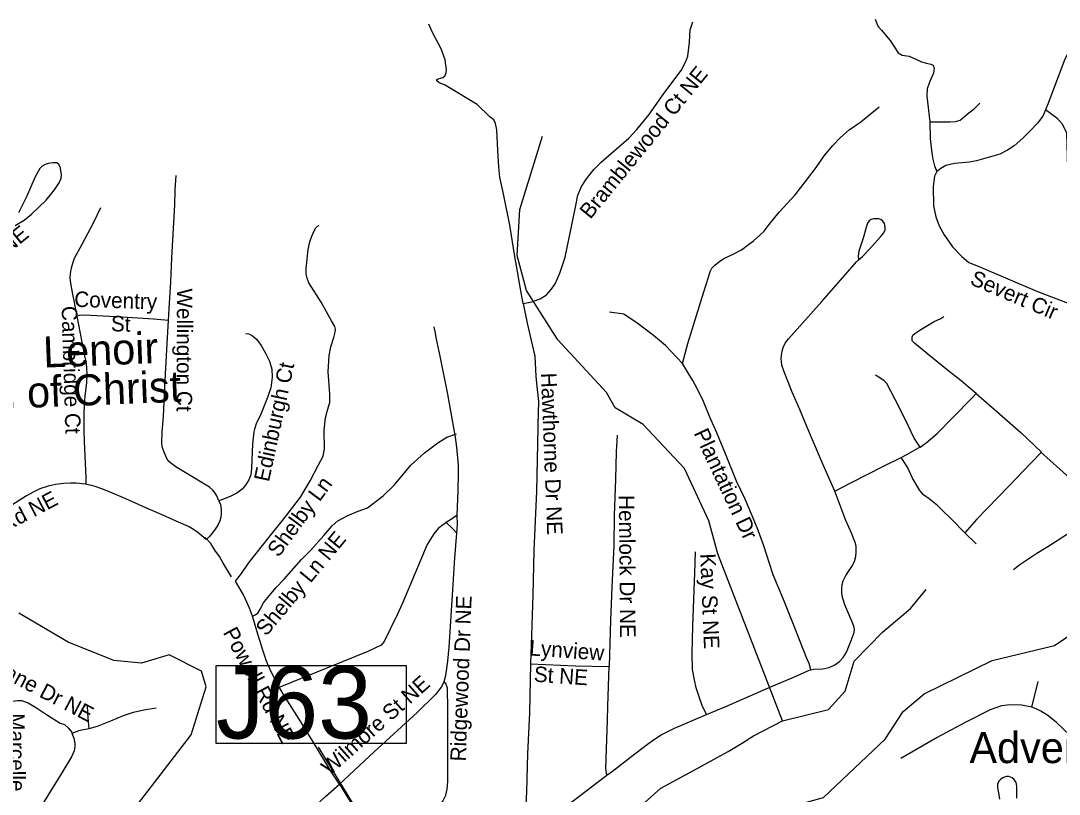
# Model space of a CAD drawing. Extents: x 1159738 to 1321356, y 736314 to 882035.
# Drawn here: x 1253540 to 1258568, y 802795 to 806539 of the extents above; entities that cross this region are included whole.
import ezdxf

# ---------------------------------------------------------------- set-up
doc = ezdxf.new("R2010")
doc.units = 0
for name, color, linetype in [('Exist Cultural Church Label', 7, 'Continuous'), ('Exist Hydrographic Creek Single Shore', 7, 'Continuous'), ('Exist Road Non-System Structure Non-Sys Other Number Label', 7, 'Continuous'), ('Exist Road Non-System Type 51', 7, 'Continuous'), ('Exist Road Non-System Type 51 Label', 7, 'Continuous'), ('Exist Road Secondary Type 51 Label', 7, 'Continuous')]:
    doc.layers.add(name, color=color, linetype=linetype)

msp = doc.modelspace()

# ---------------------------------------------------------------- linework, layer by layer
at = {"layer": 'Exist Hydrographic Creek Single Shore'}
for points in [[(1257228.3, 803150.9), (1257143.5, 803371.5), (1256914.8, 803958.3), (1256872.1, 804118), (1256753.4, 804372.5), (1256554.1, 804584.6), (1256418.4, 804665.1), (1256376.8, 804740.4), (1256140.8, 804994.6), (1255988.8, 805234), (1255942.8, 805402.4), (1255956.8, 805625.3), (1256066.8, 805980.9)], [(1254586.9, 800975.1), (1254741.9, 800979.5), (1255074.5, 801200.9), (1255906.9, 801743), (1256049.8, 801789.4), (1256183.8, 801783.4), (1256377.9, 801887.9), (1256509.9, 802160.9), (1256777.9, 802519.9), (1256981.9, 802657), (1257426.8, 802779.4), (1257725.8, 803062.2), (1257812.9, 803195.1), (1257914.9, 803281.7), (1258243.9, 803442.5), (1258545.8, 803515.2), (1258809.8, 803693.7), (1258946.9, 803848.6), (1259026.9, 804030.7), (1259110.8, 804370.5), (1259135.9, 804386.4), (1259189.9, 804559.3), (1259304.8, 804790.1)], [(1257228.3, 803150.9), (1257451.3, 803205.1), (1257531.9, 803294.1), (1257576, 803439.3), (1257711.7, 803579.3), (1257847.4, 803693.8), (1257923.7, 803787.1)], [(1254128.9, 800685.5), (1254062.9, 800739.4), (1254006.6, 801090), (1253955.7, 801244.2), (1253833.8, 801554.8), (1253659.8, 801909.5), (1253632.9, 802166.1), (1253698.8, 802434), (1253907.8, 802475.7), (1254009.9, 802542.6), (1254106.8, 802747.4), (1254365.8, 803083.7), (1254437.8, 803315.3), (1254415.9, 803391.2), (1254258.8, 803469.8), (1254124.8, 803429.9), (1253990.8, 803442.4), (1253768.8, 803532.2), (1253530.8, 803671.6)], [(1254586.9, 800975.1), (1254536.8, 801317.5), (1254659.4, 801380.1), (1255057.4, 801551.4), (1255445.3, 801899.3), (1256455.8, 802661), (1256638.9, 802824.1), (1256778.8, 802900.4), (1256965.4, 803002.2), (1257029, 803040.6), (1257088.4, 803078.8), (1257228.3, 803150.9)]]:
    msp.add_lwpolyline(points, dxfattribs=at)
at = {"layer": 'Exist Road Non-System Structure Non-Sys Other Number Label'}
msp.add_line((1255802.4, 801688.8), (1254981.2, 803023.3), dxfattribs=at)
msp.add_lwpolyline([(1255408.3, 803417.2), (1254485.1, 803417.2), (1254485.1, 803043.3), (1255408.3, 803043.3)], close=True, dxfattribs=at)
at = {"layer": 'Exist Road Non-System Type 51'}
msp.add_line((1258435.2, 803217.6), (1258465.6, 803340.9), dxfattribs=at)
for points in [[(1255973.2, 805171.5), (1255960.7, 805231.8), (1255944.6, 805325.2), (1255932.5, 805398.5), (1255908.2, 805549.6), (1255878.3, 805692.7), (1255859.9, 805782.8), (1255854.7, 805830.1), (1255850.7, 805912), (1255845.5, 806011.5), (1255839.2, 806041.5), (1255829.9, 806059.4), (1255810.9, 806073.8), (1255749.4, 806134.5), (1255608.2, 806218.7), (1255591, 806228.3), (1255565.6, 806238.7), (1255554.1, 806247.9), (1255554.1, 806254.2), (1255565.1, 806260), (1255584.1, 806265.2), (1255595, 806273.9), (1255599.1, 806286.5), (1255600.8, 806302.1), (1255594.5, 806350.6), (1255574.9, 806403.1), (1255532.8, 806483.2), (1255515.6, 806523.3)], [(1255973.2, 805171.5), (1256015.1, 805178.4), (1256055.5, 805193.2), (1256085, 805212.6), (1256107.5, 805238.2), (1256127.6, 805266.2), (1256150.1, 805317.5), (1256175.7, 805395.1), (1256185.8, 805442.5), (1256226.1, 805636.7), (1256237, 805695.8), (1256254.8, 805736.9), (1256279.7, 805774.2), (1256314.6, 805818.5), (1256350.9, 805854.6), (1256400.5, 805898.9), (1256484.3, 805970.3), (1256523.7, 806013.5), (1256581.9, 806085.7), (1256654.1, 806187.4), (1256736.9, 806298.7), (1256761, 806342.1), (1256770.3, 806367.8), (1256778, 806435.3), (1256780.4, 806495.9), (1256794.2, 806533.6)], [(1257677.5, 806547.4), (1257685.2, 806525.7), (1257691.4, 806510.9), (1257706.9, 806493.1), (1257731, 806466.7), (1257750.2, 806443.7), (1257767.3, 806416.5), (1257788.2, 806384.7), (1257807.6, 806373), (1257841, 806367.6), (1257877.5, 806352), (1257901.5, 806340.4), (1257924.8, 806333.4), (1257947.1, 806329), (1257958, 806323.5), (1257962.6, 806308.8), (1257959.5, 806285.5), (1257939.3, 806242), (1257928.5, 806209.4), (1257927.7, 806174.4), (1257941.4, 806049.7), (1257944, 805969.7), (1257951, 805898.6), (1257956.4, 805869.9), (1257964.2, 805837.2), (1257975.8, 805809.3)], [(1258786.8, 806532), (1258747.9, 806518.7), (1258718.7, 806505.3), (1258680.9, 806480.9), (1258648.1, 806450.5), (1258627.4, 806413.9), (1258595.7, 806353), (1258512.9, 806134.9), (1258488.9, 806077.1), (1258463.3, 806044.2), (1258428, 806006.4), (1258391.5, 805971.1), (1258350.1, 805933.3), (1258318.4, 805912.6), (1258280.7, 805894.3), (1258224.7, 805877.3), (1258167.5, 805861.4), (1258133.4, 805855.4), (1258060.3, 805848), (1258018.9, 805838.3), (1257994.6, 805824.9), (1257975.8, 805809.3)], [(1256744.2, 804879.5), (1256769.6, 804977), (1256811.9, 805112.5), (1256847.2, 805226.9), (1256869.8, 805297.5), (1256878.2, 805325.7), (1256886.7, 805341.3), (1256900.8, 805356.8), (1256919.1, 805370.9), (1256944.6, 805389.3), (1256986.9, 805408.3), (1257029.2, 805430.9), (1257063.1, 805456.4), (1257087.1, 805473.3), (1257118.1, 805501.5), (1257139.3, 805521.3), (1257163.3, 805552.4), (1257212.7, 805613.1), (1257288.9, 805697.1), (1257343.9, 805767.7), (1257390.5, 805828.4), (1257430, 805884.9), (1257472.4, 805935), (1257509, 805974.6), (1257551.4, 806011.3), (1257607.8, 806049.4), (1257696.7, 806122.9)], [(1257941.4, 806049.7), (1258040.8, 806050.5), (1258066.4, 806051.3), (1258088.9, 806057.5), (1258100.5, 806068.3), (1258122.2, 806087.8), (1258157.2, 806114.2), (1258184.3, 806139.8)], [(1258501.6, 806109.1), (1258556.1, 806069.6), (1258582.4, 806039.6), (1258603, 805996.3), (1258604.9, 805940), (1258612.4, 805658.2), (1258623.7, 805601.8), (1258646.2, 805577.4)], [(1253513.3, 805547.7), (1253556.6, 805573.7), (1253592.3, 805603.2), (1253662.2, 805671.3), (1253703.1, 805720.4), (1253725.6, 805754.5), (1253735.4, 805777), (1253736.5, 805795.1), (1253730.1, 805831.5), (1253724.4, 805843.6), (1253714, 805852.3), (1253694.9, 805851.7), (1253671.9, 805848.8), (1253657.4, 805844.2), (1253644.2, 805835.5), (1253632, 805824), (1253609.5, 805783.5), (1253568, 805686.5), (1253529.6, 805610.2)], [(1254255.2, 805088.8), (1254259, 805145.7), (1254266, 805274.2), (1254271.6, 805391.4), (1254286.3, 805648.4), (1254287.7, 805720.7), (1254292.6, 805790.6)], [(1257975.8, 805809.3), (1257964.5, 805786.5), (1257958.4, 805736.5), (1257959.7, 805644), (1257970.6, 805590.3), (1257986.4, 805546.5), (1258010.8, 805502.6), (1258052.2, 805445.4), (1258097.2, 805397.9), (1258131.1, 805369.2), (1258174.9, 805350.9), (1258463.4, 805229.1), (1258610.7, 805171.8), (1258670.4, 805153.5), (1258780, 805124.3), (1258849.4, 805108.5), (1258994.9, 805086.7), (1259059.4, 805081.9), (1259182.4, 805057.5), (1259322.4, 805028.2), (1259385.7, 805018.5), (1259405.3, 805016.4)], [(1253925.4, 805634.3), (1253891.7, 805562.7), (1253835.6, 805456), (1253799.2, 805388.9), (1253790.1, 805365.1), (1253783.8, 805341.2), (1253778.9, 805315.2), (1253778.2, 805292.8), (1253780.3, 805268.9), (1253788.7, 805223.3), (1253811.2, 805109.1)], [(1257595.7, 805381.7), (1257615.3, 805398), (1257648.3, 805431.4), (1257703.2, 805494), (1257719.4, 805513.1), (1257724.6, 805526.9), (1257726.1, 805540.3), (1257722.7, 805557.5), (1257714.1, 805568.5), (1257705.1, 805576.6), (1257694.6, 805580.4), (1257681.7, 805580.9), (1257669.3, 805580), (1257658.3, 805576.6), (1257648.7, 805570.9), (1257640.6, 805558.9), (1257633.9, 805538.4), (1257619.1, 805487.7), (1257598.6, 805424.2), (1257594.3, 805400.3), (1257595.7, 805381.7)], [(1254579.7, 803827.1), (1254609.3, 803863.8), (1254642.4, 803913.5), (1254747.4, 804046.6), (1254820.1, 804136), (1254894.3, 804233.1), (1254941.4, 804312.6), (1254981.1, 804389.5), (1255004.2, 804432.3), (1255010, 804467), (1255008.3, 804558), (1255014.9, 804617.7), (1255025.6, 804654.1), (1255036.4, 804691.3), (1255037.2, 804733.5), (1255028.9, 804840.2), (1255033.9, 804919.3), (1255041.3, 804960.7), (1255055.4, 805006.2), (1255062.8, 805031.9), (1255063.7, 805046.7), (1255060.4, 805059.2), (1255044.6, 805087.3), (1254995, 805177.5), (1254935.6, 805270.4), (1254926.5, 805293.6), (1254921.6, 805312.6), (1254922.4, 805339.9), (1254932.3, 805431.5), (1254938.9, 805469.5), (1254948.8, 805496.8), (1254962.1, 805525), (1254968.7, 805537), (1254983.6, 805549.4)], [(1257481.7, 804262.3), (1257424.9, 804389.3), (1257373.4, 804510.8), (1257346.2, 804575.3), (1257311.4, 804657.3), (1257275.6, 804742.2), (1257236.5, 804840.1), (1257225.5, 804872.7), (1257222.7, 804889.9), (1257221.7, 804902.3), (1257222.7, 804920.5), (1257226.5, 804940), (1257230.8, 804957.2), (1257241.8, 804978.8), (1257257.1, 804999.3), (1257312.5, 805061.4), (1257418.3, 805179.7), (1257509.4, 805283.6), (1257586.7, 805373.1), (1257595.7, 805381.7)], [(1255973.2, 805171.5), (1255992.2, 805076.1), (1256010.6, 804991.9), (1256028.5, 804915.7), (1256034.2, 804817.3), (1256040, 804753.9), (1256047, 804696.7), (1256044.2, 804583.7), (1256044.2, 804568.9)], [(1254255.2, 805088.8), (1254182.2, 805095.2), (1254031.1, 805104.3), (1253847.6, 805113.9), (1253823.5, 805112.3), (1253811.2, 805109.1)], [(1253811.2, 805109.1), (1253836.4, 804983.5), (1253850.8, 804910), (1253856.1, 804882.8), (1253858.8, 804856.1), (1253859.3, 804830.4), (1253858.3, 804786), (1253849.7, 804723.2), (1253847.1, 804678.3), (1253846, 804638.8), (1253845.5, 804557.2), (1253847.1, 804502.2), (1253852.4, 804397.7), (1253855.1, 804326.1), (1253854.6, 804307), (1253854, 804295.7)], [(1256744.2, 804879.5), (1256662.3, 804967.1), (1256604.4, 805015.1), (1256529.6, 805071.6), (1256460.5, 805119.6), (1256391.3, 805129.5)], [(1258166.6, 804735.8), (1258128, 804767.9), (1258094, 804795.6), (1258027.8, 804848.3), (1257931.6, 804925.2), (1257867.5, 804978.2), (1257856.6, 804989.8), (1257855.3, 805007.1), (1257859.2, 805017.4), (1257869.4, 805025.8), (1257897.7, 805045.1), (1257961.9, 805083.6), (1257994.7, 805098.4), (1258009.5, 805107.4)], [(1254499.6, 804215.5), (1254489, 804239.8), (1254480.5, 804253.2), (1254469.3, 804266.5), (1254453.3, 804281.5), (1254430.3, 804297), (1254360.3, 804338.1), (1254295.2, 804376.6), (1254266.9, 804397.5), (1254254.1, 804409.8), (1254245, 804424.2), (1254234.9, 804450.4), (1254225.3, 804477.3), (1254223.7, 804496.6), (1254224.8, 804547.9), (1254230.7, 804623.2), (1254237.1, 804768.9), (1254248.8, 804976.3), (1254255.2, 805088.8)], [(1255645.4, 804523.1), (1255629.4, 804614), (1255607.9, 804732.3), (1255570.7, 804915.5), (1255551.7, 805006.2), (1255548.4, 805027.7), (1255541.8, 805057.4)], [(1254627.7, 805026.1), (1254644.2, 805024.4), (1254662.4, 805013.7), (1254681.4, 804997.9), (1254703.7, 804967.3), (1254724.4, 804930.9), (1254745.1, 804892), (1254755.8, 804852.3), (1254757.5, 804814.3), (1254750.8, 804762.2), (1254734.3, 804715.8), (1254702.1, 804634.5), (1254680.6, 804588.1), (1254672.3, 804561.7), (1254669, 804549.3), (1254662.4, 804492.2), (1254657.4, 804372.5), (1254653.3, 804341.1), (1254644.2, 804317.1), (1254628.5, 804291.4), (1254612, 804271.7), (1254585.6, 804252.7), (1254557.5, 804238.6), (1254521.1, 804223.7), (1254499.6, 804215.5)], [(1257364.9, 803396.9), (1257356.6, 803427.9), (1257346.8, 803451.9), (1257281.8, 803617.1), (1257233.9, 803738.6), (1257183, 803857.2), (1257166.1, 803911.5), (1257137.9, 803997.7), (1257112.5, 804068.3), (1257091.3, 804120.5), (1257047.6, 804223.6), (1257005.2, 804311.2), (1256951.6, 804443.2), (1256910.7, 804544.9), (1256876.8, 804621.1), (1256845.8, 804696), (1256817.5, 804756), (1256793.5, 804798.3), (1256773.8, 804832.2), (1256744.2, 804879.5)], [(1257894.5, 804475.9), (1257866.3, 804519.6), (1257823.9, 804607.1), (1257773.3, 804706.3), (1257732.8, 804783.5), (1257720, 804796.8), (1257699.5, 804810.3), (1257678.3, 804824.4)], [(1257894.5, 804475.9), (1257923.3, 804495.6), (1257977.3, 804541.9), (1258053.7, 804619), (1258146.8, 804713.5), (1258166.6, 804735.8)], [(1258166.6, 804735.8), (1258253.8, 804659.5), (1258382.2, 804546.4), (1258481.8, 804450.6)], [(1256044.2, 804568.9), (1256037.1, 804262.4), (1256024.4, 803975.1), (1256020.2, 803759), (1256012.4, 803564.8), (1256008.9, 803426.5)], [(1255007.5, 804048.4), (1255047.5, 804095.3), (1255075.9, 804118.6), (1255120, 804143.3), (1255173.5, 804164.8), (1255219.1, 804181.6), (1255294.9, 804240.5), (1255350.3, 804293.4), (1255428, 804388.4), (1255494.4, 804447.4), (1255559.1, 804497), (1255603.2, 804523.2), (1255650.4, 804540.1)], [(1255653.3, 804146), (1255658.3, 804263.5), (1255659.9, 804346.7), (1255659.1, 804388), (1255651.6, 804474.9), (1255645.4, 804523.1)], [(1256427.1, 804533.5), (1256422.4, 804453.1), (1256419.6, 804320.3), (1256412.5, 804144.5), (1256411.1, 803999.1), (1256402.6, 803797.9), (1256395.9, 803638.7), (1256389, 803413.5)], [(1257481.7, 804262.3), (1257559.4, 804301.9), (1257717.4, 804382.9), (1257803.4, 804426), (1257830.5, 804439.5), (1257886.8, 804471.4), (1257894.5, 804475.9)], [(1258110.6, 804061.2), (1258047, 804127.4), (1258000.7, 804170.5), (1257978.4, 804193.4), (1257938, 804224.9), (1257911, 804244.9), (1257893.7, 804266.1), (1257857.7, 804325.2), (1257833.3, 804378.5), (1257803.4, 804426)], [(1258481.8, 804450.6), (1258429, 804396.3), (1258326.2, 804287.7), (1258168.3, 804124.7), (1258110.6, 804061.2)], [(1258772.2, 804185.8), (1258710.2, 804242.6), (1258635.7, 804311.5), (1258570.6, 804369.4), (1258477.5, 804453.2)], [(1253854, 804295.7), (1253836.7, 804298), (1253809, 804300.4), (1253780.8, 804301.8), (1253746.9, 804299.9), (1253708.8, 804294.7), (1253672.1, 804286.3), (1253633.1, 804273.1), (1253600.6, 804257.5), (1253568.3, 804239.3)], [(1254438.2, 804029), (1254417.1, 804046.5), (1254397.8, 804062), (1254376.1, 804076.1), (1254352.1, 804090.7), (1254291.9, 804117.5), (1254224.2, 804148.1), (1254145.3, 804182.4), (1254048.6, 804224.7), (1253972.9, 804257.6), (1253927.3, 804275.9), (1253899.6, 804284.8), (1253888.3, 804288.6), (1253854, 804295.7)], [(1257364.9, 803396.9), (1257379.6, 803400.7), (1257423.5, 803402.1), (1257454, 803408.8), (1257482.2, 803421.2), (1257504.2, 803438.4), (1257521.9, 803456.6), (1257537.6, 803482.9), (1257561, 803539.3), (1257574.8, 803577.7), (1257576.2, 803593), (1257573.8, 803608.3), (1257563.8, 803633.1), (1257529.9, 803712.9), (1257517, 803753.8), (1257515.6, 803771.4), (1257515.6, 803791), (1257517.5, 803810.1), (1257522.3, 803828.8), (1257534.2, 803854.6), (1257564.3, 803898.3), (1257576.7, 803922.2), (1257583.4, 803946.1), (1257584.3, 803967.6), (1257584.8, 803994.3), (1257581, 804010.4), (1257574.3, 804030), (1257563.3, 804055.8), (1257535.6, 804120.8), (1257481.7, 804262.3)], [(1253568.3, 804239.3), (1253419.2, 804146.2), (1253374.2, 804121.2), (1253342.8, 804106.7), (1253295.3, 804090.7), (1253255.3, 804080.4), (1253203.1, 804070.9), (1253158.6, 804067.7), (1253110.6, 804068.7), (1253061.7, 804075.7), (1252991.1, 804093.1), (1252932.3, 804115.3), (1252876.8, 804140.7), (1252856.6, 804150.1), (1252837.3, 804157.2)], [(1254499.6, 804215.5), (1254506.4, 804197.6), (1254509.7, 804174), (1254510.2, 804152.4), (1254508.3, 804136.8), (1254504.1, 804118.5), (1254493.7, 804097.8), (1254478.2, 804074.2), (1254453.8, 804043.6), (1254438.2, 804029)], [(1258783.3, 804178.2), (1258770, 804164.9), (1258701.9, 804116.7), (1258630.8, 804068.5), (1258512.8, 803993.4), (1258460.5, 803959.9), (1258378, 803905), (1258347.3, 803880.9)], [(1255602.5, 804112.4), (1255562.8, 804083.6), (1255539.5, 804056.1), (1255507.9, 804004), (1255388.6, 803720), (1255362.6, 803664.5)], [(1255653.3, 804146), (1255631.1, 804130), (1255600.5, 804110.1)], [(1255600.5, 804110.1), (1255629.4, 804083.6), (1255651.7, 804059.2)], [(1255651.7, 804059.2), (1255654.1, 804101.4), (1255653.3, 804146)], [(1255589.7, 803341.7), (1255598.8, 803370.7), (1255607.1, 803440.2), (1255613.7, 803508), (1255630.2, 803758.7), (1255641.8, 803939.1), (1255651.7, 804059.2)], [(1258110.6, 804061.2), (1258166.4, 804007.9)], [(1254560.9, 803848.4), (1254518.1, 803916.8), (1254502.4, 803945.5), (1254479.7, 803977.2), (1254460.9, 804009), (1254433.2, 804038.3)], [(1254661.3, 803657), (1254674.5, 803663.2), (1254687.7, 803672.3), (1254698.5, 803690.5), (1254715.8, 803721.1), (1254742.3, 803755.8), (1254777, 803796.3), (1254815, 803836.9), (1254898.5, 803931.2), (1254944.7, 803977.3), (1255007.5, 804048.4)], [(1256860.2, 803181.4), (1256840, 803225.7), (1256823.3, 803272.4), (1256810.1, 803310.7), (1256801.7, 803349.7), (1256792.7, 803399.9), (1256790.6, 803475.2), (1256794.1, 803610), (1256803.2, 803866.9), (1256807.3, 803968.2)], [(1254661.3, 803657), (1254647.5, 803695.6), (1254635.1, 803725.4), (1254618.5, 803760.1), (1254596.2, 803799.8), (1254579.7, 803827.1)], [(1255083.3, 802843.6), (1255041.4, 802907.6), (1254956.3, 803049), (1254932.3, 803087.9), (1254887.7, 803158.2), (1254820.8, 803264.5), (1254790.2, 803316.6), (1254766.2, 803359.6), (1254745.5, 803401.8), (1254729.8, 803439.8), (1254710.8, 803497.7), (1254683.6, 803585.9), (1254667.9, 803637.1), (1254661.3, 803657)], [(1255362.6, 803664.5), (1255299.6, 803534.1), (1255285.3, 803517), (1255220.8, 803486.2), (1254794.3, 803314.4)], [(1256008.9, 803426.5), (1256003.3, 803189.3), (1255993.3, 802990.6), (1255988.8, 802809.1), (1255985.9, 802743.3), (1255983, 802672.9), (1255984.1, 802629.7), (1255997.1, 802590.2)], [(1256008.9, 803426.5), (1256225.9, 803417), (1256389, 803413.5)], [(1256377.4, 802887), (1256373.4, 802920.4), (1256381.5, 803153.3), (1256382.9, 803222.4), (1256389, 803413.5)], [(1256860.2, 803181.4), (1256953.3, 803219.6), (1257096.8, 803282.5), (1257175.1, 803316.4), (1257275.7, 803358.8), (1257330.1, 803383.1), (1257354.9, 803394.6), (1257364.9, 803396.9)], [(1255589.7, 803341.7), (1255575.7, 803313.2), (1255548.4, 803278.5), (1255459.2, 803190.8), (1255251, 803000), (1255083.3, 802843.6)], [(1255282.5, 802524.3), (1255385.8, 802594.7), (1255531.9, 802699.2), (1255560, 802728.1), (1255583.9, 802761.2), (1255598, 802791), (1255604.6, 802820), (1255607.9, 802857.2), (1255607.9, 803029.8), (1255607.1, 803208), (1255606.2, 803308.9), (1255598.8, 803331), (1255589.7, 803341.7)], [(1253433.1, 803216), (1253462.1, 803230.8), (1253493.8, 803243.6), (1253511.3, 803247.8), (1253524, 803249.9), (1253543.6, 803249.4), (1253575.4, 803237.2), (1253616.7, 803213.9), (1253664.4, 803181.6), (1253730.1, 803140.2), (1253751.6, 803132.3), (1253771.2, 803115.4), (1253785, 803097.9), (1253787.1, 803091.5)], [(1253871.1, 803113.2), (1253867.4, 803145.5), (1253864.7, 803188.5), (1253862.6, 803227.2)], [(1253871.1, 803113.2), (1253911.3, 803125.4), (1253975.4, 803150.8), (1254037.9, 803176.3), (1254086.5, 803193.2), (1254136.3, 803204.3), (1254195.1, 803214.4)], [(1258435.2, 803217.6), (1258384.7, 803226.2), (1258330.1, 803227.8), (1258288.6, 803222.8), (1258234.5, 803204.6), (1258113.2, 803143.4), (1257977.4, 803069.8), (1257800.7, 802967.9)], [(1258690.3, 802667.9), (1258717.1, 802731.9), (1258728.6, 802771.6), (1258738.7, 802813.4), (1258750.7, 802868), (1258752.4, 802897.2), (1258748.9, 802927.1), (1258739.9, 802954.5), (1258715.5, 802986.5), (1258682.7, 803021.8), (1258619, 803080.7), (1258555.3, 803142.9), (1258512.8, 803176.1), (1258479.6, 803196.8), (1258456.2, 803208.2), (1258435.2, 803217.6)], [(1256377.4, 802887), (1256404.6, 802907.5), (1256492.4, 802975.4), (1256573.9, 803037.3), (1256608.3, 803062.2), (1256641.3, 803082.7), (1256672.3, 803099), (1256705.7, 803115.2), (1256747.1, 803132.7), (1256807.2, 803158.5), (1256849.2, 803176.6), (1256860.2, 803181.4)], [(1253787.1, 803091.5), (1253828.3, 803105.4), (1253871.1, 803113.2)], [(1253787.1, 803091.5), (1253797.1, 803066.3), (1253801.3, 803041.3), (1253801.9, 803024.9), (1253798.2, 803004.8), (1253785.4, 802976.1), (1253738.3, 802899.8), (1253649.4, 802755.4), (1253587.5, 802653.9), (1253536.6, 802569.1), (1253502.3, 802514.2), (1253493.4, 802498.3)], [(1255997.1, 802590.2), (1256016.2, 802610.3), (1256033.4, 802625.5), (1256109.8, 802684.8), (1256214.4, 802763.2), (1256365.1, 802878.1), (1256377.4, 802887)], [(1258362.4, 802777), (1258363.5, 802806), (1258362.1, 802834.5), (1258359, 802851.7), (1258350, 802867.5), (1258339.6, 802875.5), (1258324.7, 802881.2), (1258313.3, 802881.2), (1258298.4, 802876.6), (1258285.7, 802868.6), (1258275.4, 802859.4), (1258269.7, 802843.4), (1258269.7, 802828.4), (1258274.6, 802801.7), (1258279, 802771.8)], [(1254766, 802548.2), (1254924.1, 802698.4), (1255015, 802784.8), (1255083.3, 802843.6)], [(1255083.3, 802843.6), (1255114, 802794.5), (1255169.4, 802706), (1255282.5, 802524.3)]]:
    msp.add_lwpolyline(points, dxfattribs=at)

# ---------------------------------------------------------------- texts
at = {"layer": 'Exist Cultural Church Label'}
for s, p in [('Lenoir', (1253650.9, 804860.2)), ('Church of Christ', (1252871.4, 804637.8))]:
    msp.add_text(s, height=150, rotation=2.2925, dxfattribs=at).set_placement(p)
msp.add_text('Advent Christain', height=150, dxfattribs=at).set_placement((1258133.3, 802946.1))
at = {"layer": 'Exist Road Non-System Structure Non-Sys Other Number Label'}
msp.add_text('J63', height=350, dxfattribs=at).set_placement((1254485.6, 803065))
at = {"layer": 'Exist Road Non-System Type 51 Label'}
for s, rotation, p in [('Bramblewood Ct NE', 50.8633, (1256297.7, 805575.2)), ('Jim Barger Dr NE', 39.3841, (1252978.1, 804997.9)), ('Coventry', 358.269, (1253798.2, 805154.7)), ('Wellington Ct', 269.7938, (1254296.5, 805244)), ('Cambridge Ct', 271.693, (1253737.8, 805157.9)), ('St', 358.269, (1253975.8, 805036.6)), ('Edinburgh Ct', 77.8128, (1254741.4, 804304.2)), ('Hawthorne Dr NE', 272.2461, (1256058.5, 804834.1)), ('Plantation Dr', 295.2362, (1256796.8, 804543.6)), ('Shelby Ln', 53.6308, (1254788, 803938.3)), ('Powell Rd NE', 27.6347, (1253178.5, 803913.7)), ('Hemlock Dr NE', 270.5338, (1256435.6, 804243.2)), ('Shelby Ln NE', 50.3099, (1254728.5, 803556.4)), ('Kay St NE', 272.3988, (1256829.2, 803959.5)), ('Ridgewood Dr NE', 87.9372, (1255694.5, 802953.3)), ('Powell Rd NE', 297.9431, (1254517.4, 803579.2)), ('Fairlane Dr NE', 332.349, (1253279.2, 803451.1)), ('Lynview', 356.0592, (1256001, 803467.4)), ('St NE', 356.0592, (1256022.5, 803340.4)), ('Wilmore St NE', 41.7467, (1255036.7, 802883.5)), ('Marcelle', 270.6, (1253483.8, 803187.2))]:
    msp.add_text(s, height=75, rotation=rotation, dxfattribs=at).set_placement(p)
at = {"layer": 'Exist Road Secondary Type 51 Label'}
msp.add_text('Severt Cir', height=75, rotation=336.8533, dxfattribs=at).set_placement((1258131.6, 805265.5))

doc.saveas('drawing.dxf')
